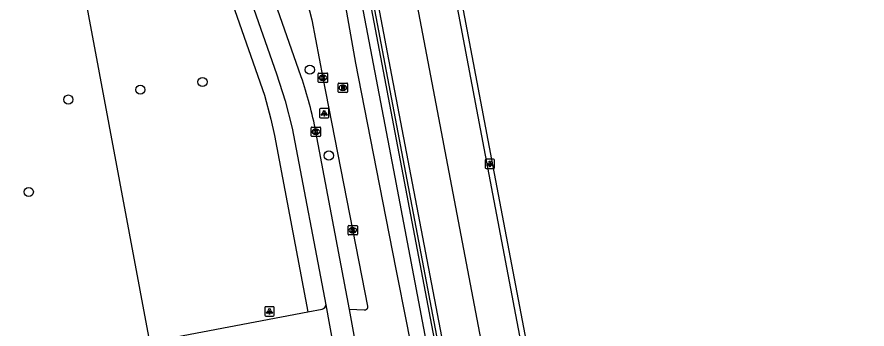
# Model space of a CAD drawing. Extents: x 158087 to 159494, y 382905 to 383981.
# Drawn here: x 159231.3 to 159321.7, y 383886.8 to 383919.9 of the extents above; entities that cross this region are included whole.
import ezdxf

# ---------------------------------------------------------------- set-up
doc = ezdxf.new("R2010")
doc.units = 0
for name, color, linetype in [('IMGEO_Boom', 7, 'Continuous'), ('IMGEO_Fietspad_gesloten', 7, 'Continuous'), ('IMGEO_Groenvoorziening', 7, 'Continuous'), ('IMGEO_Hek', 7, 'Continuous'), ('IMGEO_Kolk', 7, 'Continuous'), ('IMGEO_Lichtpunt', 7, 'Continuous'), ('IMGEO_Lijnafwatering', 7, 'Continuous'), ('IMGEO_Muur', 7, 'Continuous'), ('IMGEO_Rijbaan_lokaal_gesloten', 7, 'Continuous'), ('IMGEO_Rijbaan_regionaal_gesloten', 7, 'Continuous'), ('IMGEO_Rioolput', 7, 'Continuous'), ('IMGEO_Voetpad_open', 7, 'Continuous')]:
    doc.layers.add(name, color=color, linetype=linetype)

msp = doc.modelspace()

# ---------------------------------------------------------------- linework, layer by layer
at = {"layer": 'IMGEO_Boom'}
for centre in [(159262.424, 383914.344), (159251, 383913.042), (159244.378, 383912.218), (159236.724, 383911.166), (159264.44, 383905.211), (159232.509, 383901.34)]:
    msp.add_circle(centre, 0.489, dxfattribs=at)
at = {"layer": 'IMGEO_Fietspad_gesloten'}
for points in [[(159261.504, 383913.594), (159250.297, 383945.647)], [(159247.956, 383945.106), (159258.858, 383913.895), (159259.808, 383911.021), (159260.557, 383908.115), (159264.107, 383889.335)], [(159266.633, 383888.829), (159263.067, 383907.741)]]:
    msp.add_lwpolyline(points, dxfattribs=at)
msp.add_arc((159220.572, 383899.528), 43.281, 10.93837, 18.96467, dxfattribs=at)
at = {"layer": 'IMGEO_Groenvoorziening'}
msp.add_lwpolyline([(159245.407, 383885.388), (159233.539, 383948.712), (159174.445, 383935.086), (159165.144, 383932.801), (159155.8, 383930.026), (159146.815, 383926.345), (159086.854, 383898.232), (159044.918, 383878.813), (158984.395, 383850.28)], dxfattribs=at)
at = {"layer": 'IMGEO_Hek'}
msp.add_lwpolyline([(159245.407, 383885.388), (159233.539, 383948.712), (159174.445, 383935.086)], dxfattribs=at)
at = {"layer": 'IMGEO_Kolk'}
for p, q in [((159263.318, 383913.063), (159263.318, 383913.915)), ((159263.393, 383913.989), (159264.245, 383913.989)), ((159264.319, 383913.915), (159264.319, 383913.063)), ((159263.829, 383913.209), (159263.804, 383913.209)), ((159263.806, 383913.769), (159263.831, 383913.769)), ((159264.245, 383912.989), (159263.393, 383912.989)), ((159262.567, 383907.316), (159262.567, 383908.168)), ((159262.642, 383908.242), (159263.494, 383908.242)), ((159263.055, 383908.022), (159263.08, 383908.022)), ((159263.568, 383908.168), (159263.568, 383907.316)), ((159263.494, 383907.242), (159262.642, 383907.242)), ((159263.078, 383907.462), (159263.053, 383907.462)), ((159266.484, 383896.836), (159266.484, 383897.688)), ((159266.559, 383897.762), (159267.411, 383897.762)), ((159267.485, 383897.688), (159267.485, 383896.836)), ((159267.411, 383896.762), (159266.559, 383896.762)), ((159266.995, 383896.982), (159266.97, 383896.982)), ((159266.972, 383897.542), (159266.997, 383897.542))]:
    msp.add_line(p, q, dxfattribs=at)
for points in [[(159263.318, 383913.063), (159263.318, 383913.915)], [(159263.393, 383913.989), (159264.245, 383913.989)], [(159264.319, 383913.915), (159264.319, 383913.063)], [(159263.639, 383913.689), (159263.762, 383913.689), (159263.762, 383913.538), (159263.892, 383913.689), (159264.056, 383913.689), (159263.91, 383913.538), (159264.063, 383913.289), (159263.911, 383913.289), (159263.826, 383913.453), (159263.762, 383913.386), (159263.762, 383913.289), (159263.639, 383913.289), (159263.639, 383913.689)], [(159264.245, 383912.989), (159263.393, 383912.989)], [(159262.567, 383907.316), (159262.567, 383908.168)], [(159262.642, 383908.242), (159263.494, 383908.242)], [(159262.888, 383907.942), (159263.011, 383907.942), (159263.011, 383907.791), (159263.141, 383907.942), (159263.305, 383907.942), (159263.159, 383907.791), (159263.312, 383907.542), (159263.16, 383907.542), (159263.075, 383907.706), (159263.011, 383907.639), (159263.011, 383907.542), (159262.888, 383907.542), (159262.888, 383907.942)], [(159263.568, 383908.168), (159263.568, 383907.316)], [(159263.494, 383907.242), (159262.642, 383907.242)], [(159266.484, 383896.836), (159266.484, 383897.688)], [(159266.559, 383897.762), (159267.411, 383897.762)], [(159267.485, 383897.688), (159267.485, 383896.836)], [(159267.411, 383896.762), (159266.559, 383896.762)], [(159266.805, 383897.462), (159266.928, 383897.462), (159266.928, 383897.311), (159267.058, 383897.462), (159267.222, 383897.462), (159267.076, 383897.311), (159267.229, 383897.062), (159267.077, 383897.062), (159266.992, 383897.226), (159266.928, 383897.159), (159266.928, 383897.062), (159266.805, 383897.062), (159266.805, 383897.462)]]:
    msp.add_lwpolyline(points, dxfattribs=at)
for centre, start, end in [((159263.395, 383913.913), 91.55205, 178.44795), ((159263.395, 383913.913), 91.55205, 178.44795), ((159264.243, 383913.913), 1.55205, 88.44795), ((159264.243, 383913.913), 1.55205, 88.44795), ((159263.395, 383913.065), 181.55205, 268.44795), ((159263.395, 383913.065), 181.55205, 268.44795), ((159264.243, 383913.065), 271.55205, 358.44795), ((159264.243, 383913.065), 271.55205, 358.44795), ((159262.644, 383908.166), 91.55205, 178.44795), ((159262.644, 383908.166), 91.55205, 178.44795), ((159263.492, 383908.166), 1.55205, 88.44795), ((159263.492, 383908.166), 1.55205, 88.44795), ((159262.644, 383907.318), 181.55205, 268.44795), ((159262.644, 383907.318), 181.55205, 268.44795), ((159263.492, 383907.318), 271.55205, 358.44795), ((159263.492, 383907.318), 271.55205, 358.44795), ((159266.561, 383897.686), 91.55205, 178.44795), ((159266.561, 383897.686), 91.55205, 178.44795), ((159267.409, 383897.686), 1.55205, 88.44795), ((159267.409, 383897.686), 1.55205, 88.44795), ((159266.561, 383896.838), 181.55205, 268.44795), ((159266.561, 383896.838), 181.55205, 268.44795), ((159267.409, 383896.838), 271.55205, 358.44795), ((159267.409, 383896.838), 271.55205, 358.44795)]:
    msp.add_arc(centre, 0.0765, start, end, dxfattribs=at)
for centre, major_axis, ratio, start_param, end_param in [((159263.805, 383913.489), (-0.387, 0.002), 0.722429, 4.712389, 7.853982), ((159263.83, 383913.489), (-0.39, 0.002), 0.717154, 1.570796, 4.712389), ((159263.054, 383907.742), (-0.387, 0.002), 0.722429, 4.712389, 7.853982), ((159263.079, 383907.742), (-0.39, 0.002), 0.717154, 1.570796, 4.712389), ((159266.971, 383897.262), (-0.387, 0.002), 0.722429, 4.712389, 7.853982), ((159266.996, 383897.262), (-0.39, 0.002), 0.717154, 1.570796, 4.712389)]:
    msp.add_ellipse(centre, major_axis=major_axis, ratio=ratio, start_param=start_param, end_param=end_param, dxfattribs=at)
at = {"layer": 'IMGEO_Lichtpunt'}
for p, q in [((159263.453, 383910.116), (159263.453, 383909.309)), ((159263.453, 383910.116), (159263.453, 383909.309)), ((159264.355, 383910.211), (159263.547, 383910.211)), ((159264.355, 383910.211), (159263.547, 383910.211)), ((159264.449, 383909.309), (159264.449, 383910.116)), ((159264.449, 383909.309), (159264.449, 383910.116)), ((159263.547, 383909.215), (159264.355, 383909.215)), ((159263.547, 383909.215), (159264.355, 383909.215)), ((159281.076, 383904.729), (159281.076, 383903.922)), ((159281.076, 383904.729), (159281.076, 383903.922)), ((159281.978, 383904.824), (159281.17, 383904.824)), ((159281.978, 383904.824), (159281.17, 383904.824)), ((159282.072, 383903.922), (159282.072, 383904.729)), ((159282.072, 383903.922), (159282.072, 383904.729)), ((159281.17, 383903.828), (159281.978, 383903.828)), ((159281.17, 383903.828), (159281.978, 383903.828)), ((159257.63, 383889.036), (159257.63, 383888.229)), ((159257.63, 383889.036), (159257.63, 383888.229)), ((159258.532, 383889.131), (159257.724, 383889.131)), ((159258.532, 383889.131), (159257.724, 383889.131)), ((159258.626, 383888.229), (159258.626, 383889.036)), ((159258.626, 383888.229), (159258.626, 383889.036)), ((159257.724, 383888.135), (159258.532, 383888.135)), ((159257.724, 383888.135), (159258.532, 383888.135))]:
    msp.add_line(p, q, dxfattribs=at)
for points in [[(159263.827, 383909.78), (159263.866, 383909.752), (159263.678, 383909.49), (159263.64, 383909.517), (159263.827, 383909.78)], [(159263.929, 383909.732), (159263.976, 383909.732), (159263.976, 383909.41), (159263.929, 383909.41), (159263.929, 383909.732)], [(159264.039, 383909.752), (159264.077, 383909.779), (159264.264, 383909.517), (159264.225, 383909.489), (159264.039, 383909.752)], [(159281.45, 383904.393), (159281.489, 383904.365), (159281.301, 383904.103), (159281.263, 383904.13), (159281.45, 383904.393)], [(159281.552, 383904.345), (159281.599, 383904.345), (159281.599, 383904.023), (159281.552, 383904.023), (159281.552, 383904.345)], [(159281.662, 383904.365), (159281.7, 383904.392), (159281.887, 383904.13), (159281.848, 383904.102), (159281.662, 383904.365)], [(159258.004, 383888.7), (159258.043, 383888.672), (159257.855, 383888.41), (159257.817, 383888.437), (159258.004, 383888.7)], [(159258.106, 383888.652), (159258.153, 383888.652), (159258.153, 383888.33), (159258.106, 383888.33), (159258.106, 383888.652)], [(159258.216, 383888.672), (159258.254, 383888.699), (159258.441, 383888.437), (159258.402, 383888.409), (159258.216, 383888.672)]]:
    msp.add_lwpolyline(points, dxfattribs=at)
for centre in [(159263.952, 383909.914), (159281.575, 383904.527), (159258.129, 383888.834)]:
    msp.add_circle(centre, 0.0994, dxfattribs=at)
for centre, start, end in [((159263.547, 383910.116), 90, 180), ((159263.547, 383910.116), 90, 180), ((159264.355, 383910.116), 0, 90), ((159264.355, 383910.116), 0, 90), ((159263.547, 383909.309), 180, 270), ((159263.547, 383909.309), 180, 270), ((159264.355, 383909.309), 270, 0), ((159264.355, 383909.309), 270, 360), ((159281.17, 383904.729), 90, 180), ((159281.17, 383904.729), 90, 180), ((159281.978, 383904.729), 0, 90), ((159281.978, 383904.729), 0, 90), ((159281.17, 383903.922), 180, 270), ((159281.17, 383903.922), 180, 270), ((159281.978, 383903.922), 270, 0), ((159281.978, 383903.922), 270, 360), ((159257.724, 383889.036), 90, 180), ((159257.724, 383889.036), 90, 180), ((159258.532, 383889.036), 0, 90), ((159258.532, 383889.036), 0, 90), ((159257.724, 383888.229), 180, 270), ((159257.724, 383888.229), 180, 270), ((159258.532, 383888.229), 270, 0), ((159258.532, 383888.229), 270, 360)]:
    msp.add_arc(centre, 0.0946, start, end, dxfattribs=at)
at = {"layer": 'IMGEO_Lijnafwatering'}
for points in [[(159266.916, 383935.817), (159270.662, 383916.17)], [(159270.662, 383916.17), (159274.408, 383896.524)], [(159274.408, 383896.524), (159278.154, 383876.878)]]:
    msp.add_lwpolyline(points, dxfattribs=at)
at = {"layer": 'IMGEO_Muur'}
for points in [[(159262.863, 383953.155), (159263.119, 383953.204), (159296.484, 383777.869)], [(159296.484, 383777.869), (159296.227, 383777.822), (159262.863, 383953.155)]]:
    msp.add_lwpolyline(points, dxfattribs=at)
at = {"layer": 'IMGEO_Rijbaan_lokaal_gesloten'}
for points in [[(159245.407, 383885.388), (159262.204, 383888.595)], [(159262.204, 383888.595), (159263.729, 383888.886)], [(159264.107, 383889.335), (159265.349, 383882.457)]]:
    msp.add_lwpolyline(points, dxfattribs=at)
msp.add_arc((159263.686, 383889.305), 0.422, 275.80089, 4.01302, dxfattribs=at)
at = {"layer": 'IMGEO_Rijbaan_regionaal_gesloten'}
for points in [[(159305.788, 383775.91), (159302.455, 383793.348), (159295.846, 383827.989), (159288.428, 383866.825), (159281.347, 383903.926), (159274.256, 383941.397), (159272.903, 383948.564), (159271.667, 383955.271), (159271.595, 383955.678), (159271.32, 383957.227), (159271.147, 383958.222), (159270.944, 383959.387), (159270.745, 383960.553), (159270.586, 383961.487), (159269.954, 383965.432), (159269.32, 383969.393), (159268.897, 383972.036), (159268.71, 383973.367), (159268.634, 383973.91), (159268.579, 383974.306), (159268.003, 383978.418), (159267.848, 383979.52), (159267.705, 383980.544)], [(159306.309, 383776.009), (159295.88, 383830.877), (159281.938, 383904.042), (159274.84, 383941.441), (159273.434, 383948.658), (159272.211, 383955.393), (159272.14, 383955.799), (159271.868, 383957.349), (159271.696, 383958.342), (159271.495, 383959.508), (159271.298, 383960.675), (159271.142, 383961.596), (159270.505, 383965.577), (159269.874, 383969.523), (159269.444, 383972.212), (159269.263, 383973.491), (159269.186, 383974.036), (159269.13, 383974.431), (159268.548, 383978.547), (159268.392, 383979.649), (159268.246, 383980.68)], [(159264.746, 383979.804), (159267.517, 383954.339), (159268.192, 383950.798), (159301.906, 383773.835), (159302.831, 383768.921), (159307.696, 383743.719), (159315.125, 383704.938), (159320.216, 383671.471), (159321.716, 383662)], [(159281.424, 383850.738), (159278.425, 383866.505), (159271.361, 383903.657), (159265.205, 383935.959)], [(159261.906, 383922.566), (159262.624, 383919.633), (159263.819, 383913.489), (159268.563, 383889.183), (159268.569, 383889.154), (159268.572, 383889.122), (159268.572, 383889.091), (159268.57, 383889.059), (159268.565, 383889.028), (159268.557, 383888.997), (159268.546, 383888.967), (159268.533, 383888.939), (159268.517, 383888.911), (159268.499, 383888.885), (159268.478, 383888.861), (159268.456, 383888.839), (159268.431, 383888.818), (159268.405, 383888.801), (159268.377, 383888.785), (159268.348, 383888.772), (159268.318, 383888.762), (159268.288, 383888.754), (159268.256, 383888.749), (159268.225, 383888.747), (159268.193, 383888.748), (159266.633, 383888.829)], [(159266.218, 383921.069), (159267.284, 383915.057), (159269.17, 383905.435), (159270.518, 383898.553), (159271.579, 383893.138), (159272.736, 383887.235), (159273.851, 383881.548), (159275.284, 383875.117), (159276.613, 383869.616), (159278.251, 383862.835), (159281.424, 383850.738)], [(159268.255, 383880.041), (159266.633, 383888.829)]]:
    msp.add_lwpolyline(points, dxfattribs=at)
at = {"layer": 'IMGEO_Rioolput'}
for p, q in [((159265.438, 383911.997), (159265.438, 383912.849)), ((159265.513, 383912.923), (159266.365, 383912.923)), ((159265.949, 383912.143), (159265.924, 383912.143)), ((159265.926, 383912.703), (159265.951, 383912.703)), ((159266.439, 383912.849), (159266.439, 383911.997)), ((159266.365, 383911.923), (159265.513, 383911.923))]:
    msp.add_line(p, q, dxfattribs=at)
for points in [[(159265.438, 383911.997), (159265.438, 383912.849)], [(159265.513, 383912.923), (159266.365, 383912.923)], [(159266.027, 383912.621), (159265.775, 383912.623), (159265.775, 383912.223)], [(159265.775, 383912.223), (159265.899, 383912.223), (159265.899, 383912.385), (159265.91, 383912.385)], [(159265.953, 383912.542), (159265.899, 383912.542), (159265.899, 383912.461)], [(159265.899, 383912.461), (159265.951, 383912.461)], [(159265.957, 383912.356), (159266.028, 383912.223), (159266.168, 383912.223), (159266.103, 383912.349)], [(159266.439, 383912.849), (159266.439, 383911.997)], [(159266.365, 383911.923), (159265.513, 383911.923)]]:
    msp.add_lwpolyline(points, dxfattribs=at)
for centre, radius, start, end in [((159265.515, 383912.847), 0.0765, 91.55205, 178.44795), ((159265.515, 383912.847), 0.0765, 91.55205, 178.44795), ((159265.909, 383912.332), 0.0533, 26.02933, 88.69889), ((159265.935, 383912.65), 0.19, 274.7715, 282.96867), ((159265.959, 383912.446), 0.0964, 77.00612, 93.18647), ((159265.973, 383912.503), 0.0378, 276.66336, 79.67722), ((159266.026, 383912.511), 0.109, 350.36119, 89.41601), ((159266.024, 383912.511), 0.112, 277.58423, 350.98172), ((159266.008, 383912.296), 0.108, 29.51342, 73.79051), ((159266.363, 383912.847), 0.0765, 1.55205, 88.44795), ((159266.363, 383912.847), 0.0765, 1.55205, 88.44795), ((159265.515, 383911.999), 0.0765, 181.55205, 268.44795), ((159265.515, 383911.999), 0.0765, 181.55205, 268.44795), ((159266.363, 383911.999), 0.0765, 271.55205, 358.44795), ((159266.363, 383911.999), 0.0765, 271.55205, 358.44795)]:
    msp.add_arc(centre, radius, start, end, dxfattribs=at)
for centre, major_axis, ratio, start_param, end_param in [((159265.925, 383912.423), (-0.387, 0.002), 0.722429, 4.712389, 7.853982), ((159265.95, 383912.423), (-0.39, 0.002), 0.717154, 1.570796, 4.712389)]:
    msp.add_ellipse(centre, major_axis=major_axis, ratio=ratio, start_param=start_param, end_param=end_param, dxfattribs=at)
at = {"layer": 'IMGEO_Voetpad_open'}
msp.add_lwpolyline([(159245.606, 383946.265), (159246.891, 383942.237), (159257.584, 383911.653), (159258.266, 383909.096), (159258.66, 383907.337), (159262.204, 383888.595)], dxfattribs=at)

doc.saveas('drawing.dxf')
